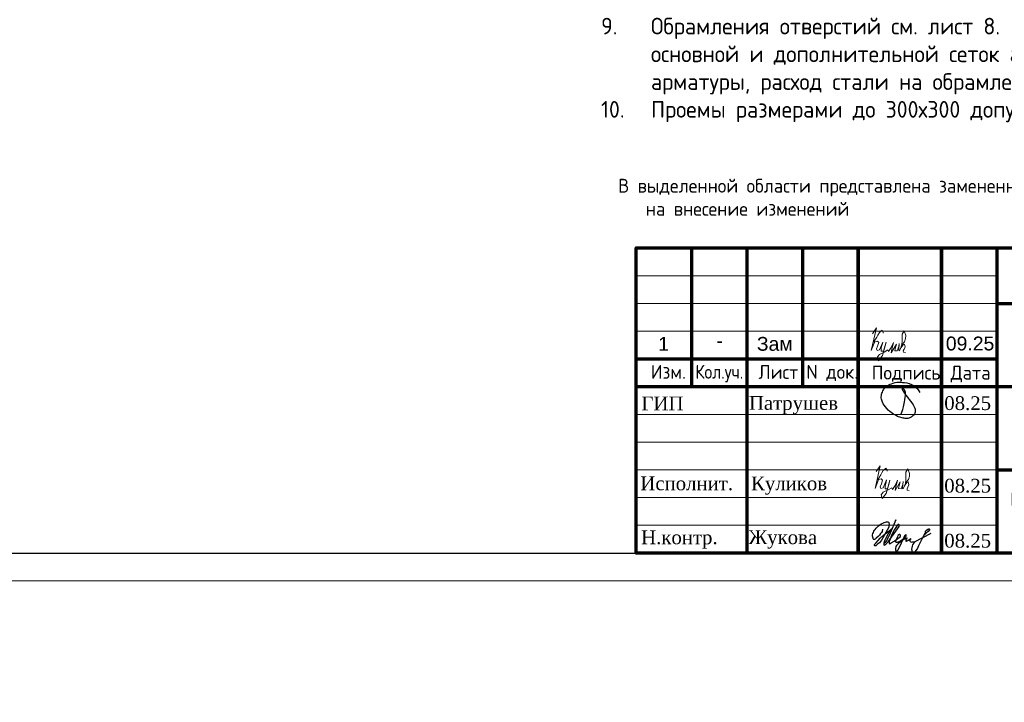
# Model space of a CAD drawing. Header units: millimetres. Extents: x -42044588 to 856694, y -806701 to 941911.
# Tile 375 of 656: x 151826 to 169570, y -451452 to -439146. Entities that reach past the tile are written whole.
import ezdxf

# ---------------------------------------------------------------- set-up
doc = ezdxf.new("R2010")
doc.units = ezdxf.units.MM
for name, color, linetype in [('0 @ 100', 7, 'Continuous'), ('PDF7_Text', 7, 'Continuous'), ('PDF8_Text', 7, 'Continuous'), ('ТОЛСТЫЕ_ОСНОВНЫЕ', 6, 'Continuous')]:
    doc.layers.add(name, color=color, linetype=linetype)
for name, color, linetype, lineweight in [('Выноски', 20, 'Continuous', 20), ('РАЗМЕРЫ', 1, 'Continuous', 9), ('Рамка', 7, 'Continuous', 70), ('Текст', 7, 'Continuous', 25), ('ТОНКИЕ', 7, 'Continuous', 9), ('Узлы', 7, 'Continuous', 0)]:
    doc.layers.add(name, color=color, linetype=linetype, lineweight=lineweight)
doc.styles.add('GOST-2.304_Type-B', font='GOST_Common.ttf')
doc.styles.add('PDF Times New Roman', font='times.ttf')
doc.styles.get("Standard").update_dxf_attribs({"font": 'arial.ttf'})
doc.styles.add('ГОСТ', font='GOST_Common.ttf')

# ---------------------------------------------------------------- blocks, each defined once
blk = doc.blocks.new('11')
at = {"layer": 'Выноски'}
for p, q in [((47944, 66700), (47962, 66737)), ((47962, 66737), (47989, 66781)), ((47989, 66781), (48016, 66806)), ((48016, 66806), (48038, 66823)), ((48038, 66823), (48060, 66786)), ((48060, 66786), (48058, 66769)), ((47885, 66608), (47944, 66700))]:
    blk.add_line(p, q, dxfattribs=at)
blk.add_lwpolyline([(47863, 66761), (47937, 66865), (47843, 66458), (47885, 66564), (47905, 66616), (47954, 66628), (47979, 66606), (47957, 66539), (47937, 66487), (47947, 66458), (47991, 66470), (48051, 66611), (48041, 66569), (48023, 66505), (48023, 66448), (48065, 66448), (48090, 66529), (48110, 66608), (48043, 66369), (47972, 66275), (47954, 66344), (47991, 66389), (48078, 66431), (48142, 66470), (48154, 66441), (48204, 66512), (48246, 66606), (48209, 66455), (48204, 66418), (48295, 66574), (48265, 66463), (48265, 66455), (48312, 66453), (48342, 66529), (48347, 66584), (48337, 66465), (48349, 66453), (48401, 66569), (48443, 66616), (48461, 66678), (48466, 66727), (48436, 66811), (48399, 66754), (48399, 66618), (48389, 66549), (48374, 66507), (48416, 66564), (48441, 66576), (48451, 66524), (48433, 66482), (48419, 66453), (48424, 66428), (48458, 66421)], dxfattribs=at)
blk = doc.blocks.new('яяя')
at = {"lineweight": 30}
for points in [[(345424, 110432), (345425, 110410), (345424, 110397), (345417, 110379), (345406, 110350), (345390, 110319), (345357, 110275), (345310, 110221), (345265, 110176), (345198, 110110), (345161, 110077), (345133, 110066), (345116, 110066), (345102, 110075), (345090, 110091), (345082, 110115), (345074, 110146), (345066, 110182), (345064, 110206), (345067, 110234), (345077, 110278), (345095, 110320), (345114, 110361), (345134, 110395), (345159, 110428), (345195, 110469), (345228, 110506), (345284, 110560), (345331, 110595), (345379, 110625), (345435, 110648), (345486, 110670), (345532, 110686), (345573, 110696), (345605, 110698), (345621, 110695), (345635, 110687), (345648, 110671), (345656, 110649), (345659, 110625), (345659, 110583), (345656, 110553), (345647, 110523), (345635, 110489), (345387, 110033), (345349, 109985), (345311, 109948), (345247, 109889), (345209, 109858), (345192, 109844), (345180, 109837), (345157, 109833), (345150, 109835), (345140, 109842), (345135, 109856), (345138, 109881), (345148, 109892), (345183, 109930), (345267, 110024), (345343, 110105), (345455, 110213), (345617, 110343), (345775, 110456), (345811, 110526), (345838, 110607), (345890, 110740), (345902, 110771), (345698, 110295), (345672, 110226), (345626, 110132), (345572, 110032), (345518, 109953), (345481, 109918), (345497, 110001), (345567, 110147), (345655, 110301), (345760, 110442)], [(345481, 109918), (345476, 109896), (345475, 109874), (345485, 109861), (345506, 109866), (345539, 109891), (345632, 109983), (345968, 110450), (346022, 110527), (346029, 110560), (346027, 110579), (346026, 110590), (346010, 110605), (345993, 110609), (345975, 110601), (345962, 110584), (345954, 110562), (345857, 110421), (345783, 110292), (345741, 110183), (345701, 110079), (345665, 109985), (345660, 109952), (345666, 109929), (345669, 109915), (345682, 109910), (345702, 109914), (345735, 109941), (345846, 110007), (346065, 110160), (346075, 110193), (346070, 110217), (346066, 110236), (346052, 110241), (346030, 110241), (346007, 110228), (345978, 110203), (345960, 110164), (345892, 110010), (345895, 109986), (345904, 109966), (345925, 109964), (345969, 109968), (346045, 110000), (346218, 110114), (346261, 110154), (346280, 110184), (346282, 110210), (346278, 110225), (346263, 110229), (346241, 110222), (346220, 110198), (346162, 110049), (345989, 109904), (345932, 109849), (345906, 109805), (345891, 109739), (345890, 109690), (345899, 109652), (345924, 109647), (345956, 109655), (345980, 109674), (346058, 109838), (346158, 110046), (346261, 110098), (346314, 110120), (346292, 110079), (346269, 110036), (346261, 110008), (346267, 109998), (346293, 109998), (346363, 110039), (346445, 110095), (346421, 110068), (346414, 110040), (346407, 110011), (346416, 109990), (346466, 109972), (346509, 109977), (346574, 109984), (347172, 110293)], [(346586, 109971), (346543, 109917), (346509, 109873), (346489, 109825), (346475, 109767), (346472, 109710), (346478, 109675), (346485, 109641), (346501, 109621), (346517, 109602), (346542, 109589), (346568, 109592), (346605, 109620), (346680, 109731), (346736, 109842), (346865, 110115), (346962, 110290), (346969, 110318), (346979, 110360), (347013, 110403), (347056, 110434), (347091, 110450), (347109, 110450), (347121, 110434), (347115, 110405), (347072, 110355), (347012, 110307), (346924, 110222)]]:
    blk.add_lwpolyline(points, dxfattribs=at)
blk = doc.blocks.new('Патрушев')
at = {"color": 5, "lineweight": 25}
blk.add_lwpolyline([(58.5, -35.09), (59.7, -31.98), (60.22, -29.81), (60.47, -28.76), (60.76, -27.56), (61.06, -26.32), (61.37, -24.67), (61.64, -22.98), (61.77, -21.63), (61.83, -20.46), (61.74, -19.5), (61.5, -18.56), (61.27, -17.93), (60.96, -17.34), (60.63, -16.86), (60.45, -16.66), (60.39, -16.62), (60.25, -16.53), (60.03, -16.42), (59.74, -16.36), (59.56, -16.39), (59.41, -16.5), (59.32, -16.73), (59.32, -16.96), (59.41, -17.15), (61.8, -21.04), (63.12, -22.91), (63.7, -23.61), (64.53, -24.59), (65.48, -25.87), (66.43, -27.07), (66.87, -27.73), (67.42, -28.44), (67.68, -28.93), (68, -29.52), (68.38, -30.41), (68.65, -31), (68.82, -31.71), (68.89, -32.2), (68.93, -32.68), (68.9, -33.35), (68.81, -33.79), (68.57, -34.59), (68.27, -35.18), (67.92, -35.7), (67.56, -36.23), (66.92, -36.75), (66.44, -37.14), (65.93, -37.49), (65.34, -37.85), (64.79, -38.12), (64.12, -38.33), (63.56, -38.4), (62.54, -38.51), (61.58, -38.47), (60.89, -38.38), (60.1, -38.27), (59.25, -38.05), (58.41, -37.75), (57.66, -37.55), (56.61, -37.27), (55.88, -36.92), (54.92, -36.35), (53.85, -35.72), (53.05, -35.25), (52.17, -34.73), (51.27, -34.08), (50.13, -33.27), (49.09, -32.31), (47.96, -31.09), (47.07, -29.92), (46.05, -28.68), (45.23, -27.65), (44.74, -26.54), (44.28, -25.09), (44.05, -24.29), (43.98, -23.29), (43.94, -22.47), (43.99, -21.49), (44.18, -20.57), (44.46, -19.97), (44.74, -19.1), (45.02, -18.24), (45.49, -17.42), (45.85, -16.92), (46.39, -16.14), (46.99, -15.53), (47.83, -14.81), (48.65, -14.29), (49.43, -13.79), (50.53, -13.27), (51.57, -12.89), (52.65, -12.48), (54.17, -12.1), (55.44, -11.87), (56.95, -11.79), (58.35, -11.79), (59.63, -11.91), (61, -12.05), (62.71, -12.35), (64.46, -12.88), (66.16, -13.58), (67.55, -14.27), (68.88, -15.13), (70.02, -16.25), (71.14, -17.49), (71.67, -18.26), (72.28, -19.27)], dxfattribs=at)
blk = doc.blocks.new('A$Cd09756da')
at = {"layer": 'Рамка', "color": 7}
for p, q in [((-17500, 3000), (-17500, 5500)), ((-15500, 3000), (-15500, 5500)), ((-12000, 4500), (0, 4500)), ((-18500, 3500), (-12000, 3500)), ((-18500, 3000), (0, 3000)), ((-12000, 1500), (0, 1500))]:
    blk.add_line(p, q, dxfattribs=at)
at = {"layer": 'Рамка'}
for p, q in [((-16500, 0), (-16500, 5500)), ((-14500, 0), (-14500, 5500)), ((-14500, 5500), (-14500, 0)), ((-13000, 5500), (-13000, 0)), ((-13000, 0), (-13000, 5500)), ((-12000, 5500), (-12000, 0))]:
    blk.add_line(p, q, dxfattribs=at)
at = {"layer": 'Рамка', "color": 7, "lineweight": 15}
for p, q in [((-18500, 5000), (-12000, 5000)), ((-18500, 4500), (-12000, 4500)), ((-18500, 4000), (-12000, 4000)), ((-18500, 2500), (-12000, 2500)), ((-18500, 2000), (-12000, 2000)), ((-18500, 1500), (-12000, 1500)), ((-18500, 1000), (-12000, 1000)), ((-18500, 500), (-12000, 500))]:
    blk.add_line(p, q, dxfattribs=at)
at = {"layer": 'Рамка'}
blk.add_lwpolyline([(0, 0), (-18500, 0), (-18500, 5500), (0, 5500)], close=True, dxfattribs=at)
at = {"color": 5, "xscale": 24.5, "yscale": 24.5, "zscale": 24.5}
blk.add_blockref('Патрушев', (-15162, 3369), dxfattribs=at)
at = {"color": 2, "lineweight": 60, "xscale": 0.5, "yscale": 0.5, "zscale": 0.5}
blk.add_blockref('яяя', (-186775, -54787), dxfattribs=at)
at = {"layer": 'Выноски', "color": 0}
blk.add_blockref('11', (-62040, -65293), dxfattribs=at)
at = {"layer": 'PDF7_Text', "char_height": 248, "attachment_point": 7, "style": 'PDF Times New Roman'}
for s, insert in [('08.25', (-12950, 2573)), ('Патрушев', (-16471, 2500)), ('08.25', (-12950, 1085)), ('Жукова', (-16477, 79)), ('08.25', (-12950, 93))]:
    blk.add_mtext(s, dxfattribs=dict(at, insert=insert))
at = {"layer": 'PDF7_Text', "insert": (-16432, 1050), "char_height": 247.95, "attachment_point": 7, "style": 'PDF Times New Roman'}
blk.add_mtext_dynamic_manual_height_columns('{\\C256;Куликов}', width=2000, gutter_width=1250, heights=[0], dxfattribs=at)
at = {"layer": 'PDF8_Text', "char_height": 248, "attachment_point": 7, "style": 'PDF Times New Roman'}
for s, insert in [('ГИП', (-18407, 2573)), ('Исполнит.', (-18427, 1127)), ('Н.контр.', (-18413, 79))]:
    blk.add_mtext(s, dxfattribs=dict(at, insert=insert))
at = {"layer": 'Текст', "color": 7, "style": 'ГОСТ'}
for s, p in [('Изм.', (-18237, 3141)), ('Лист', (-16298, 3139)), ('N док.', (-15435, 3141)), ('Подпись', (-14257, 3127)), ('Дата', (-12835, 3127))]:
    blk.add_text(s, height=250, dxfattribs=at).set_placement(p)
at = {"layer": 'Текст', "color": 7, "style": 'ГОСТ', "width": 0.9}
blk.add_text('Кол.уч.', height=250, dxfattribs=at).set_placement((-17435, 3143))
at = {"layer": 'Текст', "color": 7, "attachment_point": 1, "style": 'ГОСТ'}
for s, width, heights, insert, char_height in [('\\pi594.35517;{\\fTimes New Roman|b0|i0|c204|p18;\\C256;Строительство жилого комплекса со  встроенными помещениями \\P\\pi1441.86779;общественного-делового, коммерческого назначения и \\P\\pi41.3631;поликлиническим учреждением по адресу: г. Чита, ул. 1-я Коллективная}', 11543.07, [0], (-11741, 4333), 250), ('\\pi389.01406;{\\fTimes New Roman|b0|i0|c204|p18;\\C256;«Жилой дом со встроенными помещениями \\P\\pi641.91601;общественно-делового и коммерческого \\P\\pi302.06381;назначения на первом этаже здания», поз. 3.1\\P}', 7000, [1500], (-12014, 2803), 225)]:
    blk.add_mtext_dynamic_manual_height_columns(s, width=width, gutter_width=12.5, heights=heights, dxfattribs=dict(at, insert=insert, char_height=char_height))
blk = doc.blocks.new('*U6686')
at = {"layer": 'ТОЛСТЫЕ_ОСНОВНЫЕ', "color": 6}
blk.add_lwpolyline([(20, 5), (886, 5), (886, 415), (20, 415)], close=True, dxfattribs=at)
at = {"layer": 'ТОНКИЕ'}
blk.add_lwpolyline([(0, 0), (891, 0), (891, 420), (0, 420)], close=True, dxfattribs=at)

msp = doc.modelspace()

# ---------------------------------------------------------------- block references
at = {"xscale": 100, "yscale": 100, "zscale": 100}
msp.add_blockref('*U6686', (92838.251, -449260.914), dxfattribs=at)
at = {"lineweight": 50, "ltscale": 100}
for p in [(-114599.263, -448277.399), (-22478.223, -448518.639), (181438.251, -448760.914), (84411.84, -450220.883)]:
    msp.add_blockref('A$Cd09756da', p, dxfattribs=at)
at = {"layer": 'Выноски', "color": 0}
msp.add_blockref('11', (119329.437, -511568.901), dxfattribs=at)

# ---------------------------------------------------------------- texts
at = {"layer": '0 @ 100', "char_height": 300, "width": 18500, "attachment_point": 1, "style": 'ГОСТ'}
for s, insert in [('\\pi-900,l900,t900;{\\C7;1.^IАрмирование монолитной плиты  состоит из основного армирования ∅10 А500С с шагом  200х200мм  в нижней зоне, основного армирования ∅10 А500С с шагом  200х200мм  в  верхней зоне и дополнительного армирования, указанного на схемах армирования.\\P2.^IАрмирование плиты предусмотрено отдельными  стержнями заводской длины по осям Х и Y. При недостатке заводской длины стержней для армирования плиты, стыки стержней осуществлять внахлестку без  сварки. Стыки арматуры внахлестку должны располагаться вразбежку (через шаг). См. деталь стыковки арматуры.\\P3.^IВерхнюю и нижнюю арматуру вязать вязальной проволокой через пересечение.  Стержни основной и дополнительной арматуры укладывать в соответствии с сечениями .\\P4.^IПо периметру плиты и у отверстий  у концов основной арматуры устанавливать П-образные элементы Ск1.\\P5.^IПозиции со знаком "*" укладываются с шагом 100 мм\\P6.^IДля фиксации в проектном положении стержней верхней сетки устанавливать фиксаторы Ф1 с шагом 600х600мм.\\P7.^IДиаметр оправки стержня при d<20мм - 5d, при d≥20мм - 8d\\P8.^IКаркасы поперечного армирования устанавливаются до начала устройство верхней сетки армирования.\\P9.^IОбрамления отверстий см. лист 8. В местах расположения отверстий осуществить прерывания основной и дополнительной сеток арматуры. Отверстия обрамляются двумя стержнями арматуры, расход стали на обрамление учтен на листе 45.\\P10.^IПроемы размерами до 300х300 допускается выполнять по месту методом алмазного бурения.\\P11.^IСечения 3-3;4-4;5-5 см. лист 8.}', (-41613.8, -430610.23)), ('\\pi-900,l900,t900;{\\C7;1.^IАрмирование монолитной плиты  состоит из основного армирования ∅10 А500С с шагом  200х200мм  в нижней зоне, основного армирования ∅10 А500С с шагом  200х200мм  в  верхней зоне и дополнительного армирования, указанного на схемах армирования.\\P2.^IАрмирование плиты предусмотрено отдельными  стержнями заводской длины по осям Х и Y. При недостатке заводской длины стержней для армирования плиты, стыки стержней осуществлять внахлестку без  сварки. Стыки арматуры внахлестку должны располагаться вразбежку (через шаг). См. деталь стыковки арматуры.\\P3.^IВерхнюю и нижнюю арматуру вязать вязальной проволокой через пересечение.  Стержни основной и дополнительной арматуры укладывать в соответствии с сечениями .\\P4.^IПо периметру плиты и у отверстий  у концов основной арматуры устанавливать П-образные элементы Ск1.\\P5.^IПозиции со знаком "*" укладываются с шагом 100 мм\\P6.^IДля фиксации в проектном положении стержней верхней сетки устанавливать фиксаторы Ф1 с шагом 600х600мм.\\P7.^IДиаметр оправки стержня при d<20мм - 5d, при d≥20мм - 8d\\P8.^IКаркасы поперечного армирования устанавливаются до начала устройство верхней сетки армирования.\\P9.^IОбрамления отверстий см. лист 8. В местах расположения отверстий осуществить прерывания основной и дополнительной сеток арматуры. Отверстия обрамляются двумя стержнями арматуры, расход стали на обрамление учтен на листе 45.\\P10.^IПроемы размерами до 300х300 допускается выполнять по месту методом алмазного бурения.}', (162302.674, -430610.23)), ('\\pi-900,l900,t900;{\\C7;1.^IАрмирование монолитной плиты  состоит из основного армирования ∅10 А500С с шагом  200х200мм  в нижней зоне, основного армирования ∅10 А500С с шагом  200х200мм  в  верхней зоне и дополнительного армирования, указанного на схемах армирования.\\P2.^IАрмирование плиты предусмотрено отдельными  стержнями заводской длины по осям Х и Y. При недостатке заводской длины стержней для армирования плиты, стыки стержней осуществлять внахлестку без  сварки. Стыки арматуры внахлестку должны располагаться вразбежку (через шаг). См. деталь стыковки арматуры.\\P3.^IВерхнюю и нижнюю арматуру вязать вязальной проволокой через пересечение.  Стержни основной и дополнительной арматуры укладывать в соответствии с сечениями .\\P4.^IПо периметру плиты и у отверстий  у концов основной арматуры устанавливать П-образные элементы Ск1.\\P5.^IПозиции со знаком "*" укладываются с шагом 100 мм\\P6.^IДля фиксации в проектном положении стержней верхней сетки устанавливать фиксаторы Ф1 с шагом 600х600мм.\\P7.^IДиаметр оправки стержня при d<20мм - 5d, при d≥20мм - 8d\\P8.^IКаркасы поперечного армирования устанавливаются до начала устройство верхней сетки армирования.\\P9.^IОбрамления отверстий см. лист 8. В местах расположения отверстий осуществить прерывания основной и дополнительной сеток арматуры. Отверстия обрамляются двумя стержнями арматуры, расход стали на обрамление учтен на листе 45.\\P10.^IПроемы размерами до 300х300 допускается выполнять по месту методом алмазного бурения.}', (64776.263, -432812.474))]:
    msp.add_mtext(s, dxfattribs=dict(at, insert=insert))
at = {"layer": 'Выноски', "color": 240, "true_color": 0xed1f24, "char_height": 250, "width": 18219.65973, "attachment_point": 1, "style": 'ГОСТ'}
for insert in [(162609.684, -442014.421), (65583.273, -443474.39)]:
    msp.add_mtext('\\pi-500,l500;В выделенной области представлена замененная ( актуальная) версия. Содержание изменения см. в листе разрешения на внесение изменений{\\H1.025x; }', dxfattribs=dict(at, insert=insert))
at = {"layer": 'РАЗМЕРЫ', "color": 7, "char_height": 250, "width": 725.00853, "attachment_point": 1}
for s, insert in [('1', (163334.479, -444864.681)), ('-', (164382.009, -444806.289)), ('Зам', (165110.929, -444864.681)), ('09.25', (168516.327, -444858.6))]:
    msp.add_mtext(s, dxfattribs=dict(at, insert=insert))
at = {"layer": 'Текст', "color": 7, "char_height": 250, "attachment_point": 1, "style": 'ГОСТ'}
for s, insert in [('\\pi3500;\\P\\pi279.73485;Плита перекрытия на отм. +39,900; 43,050                \\P\\pi1832.19697;(нижнее армирование)', (-34522.243, -447101.598)), ('\\pi3500;\\P\\pi279.73485;Плита перекрытия на отм. +39,900; 43,050                \\P\\pi1396.59091;(верхнее армирование по Y)', (169396.059, -447248.941)), ('\\pi3500;\\P\\pi192.23485;Плита перекрытия на отм. +39,900; +43,050                \\P\\pi1396.59091;(верхнее армирование по Х)', (72484.625, -448674.627))]:
    msp.add_mtext_dynamic_manual_height_columns(s, width=7000, gutter_width=12.5, heights=[1500], dxfattribs=dict(at, insert=insert))
at = {"layer": 'Узлы', "color": 80, "linetype": 'Continuous', "lineweight": 0, "insert": (144070.79, -439853.976, -400.178), "char_height": 350, "width": 10464.96038, "attachment_point": 5, "style": 'GOST-2.304_Type-B'}
msp.add_mtext('\\pi136.85;Узел армирование балконной плиты', dxfattribs=at)

doc.saveas('drawing.dxf')
